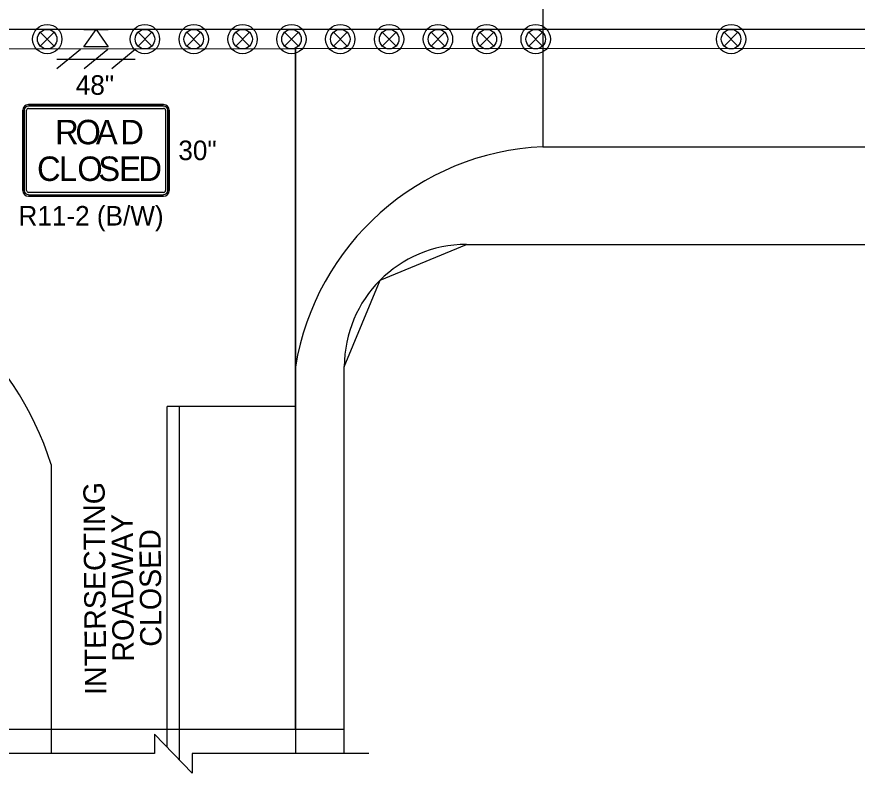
# Model space of a CAD drawing. Extents: x 99958 to 100176, y 99935 to 100011.
# Drawn here: x 100151.034 to 100153.787, y 100002.342 to 100004.818 of the extents above; entities that cross this region are included whole.
import ezdxf

# ---------------------------------------------------------------- set-up
doc = ezdxf.new("R2010")
doc.units = 0
for name, color, linetype in [('RD_ED_ShoulderPavedEdge', 7, 'Continuous'), ('RD_MK_LineDblYellowCenter', 7, 'Continuous'), ('RD_MK_LineEdgeWhite', 7, 'Continuous'), ('RD_MK_LineEdgeYellow', 7, 'Continuous'), ('RD_MK_LineLane', 7, 'Continuous'), ('RD_MK_LineStop', 7, 'Continuous'), ('SH_DE_DetailBody1Text', 7, 'Continuous'), ('TR_SN_ConstructionSigns', 7, 'Continuous'), ('TR_WZ_BarricadeType3', 7, 'Continuous'), ('TR_WZ_PortableSignMountBlk-Wht', 7, 'Continuous'), ('TR_WZ_TrafficSafetyDrum', 7, 'Continuous'), ('TR_WZ_WorkZoneDetails', 7, 'Continuous')]:
    doc.layers.add(name, color=color, linetype=linetype)

msp = doc.modelspace()

# ---------------------------------------------------------------- linework, layer by layer
at = {"layer": 'RD_ED_ShoulderPavedEdge'}
msp.add_line((100152.5069, 100004.0724), (100155.43, 100004.0724), dxfattribs=at)
msp.add_lwpolyline([(100152.1069, 100002.4059), (100152.1069, 100003.6724)], dxfattribs=at)
msp.add_arc((100152.5069, 100003.6724), 0.4, 90, 180, dxfattribs=at)
at = {"layer": 'RD_MK_LineDblYellowCenter'}
for p, q in [((100151.5269, 100002.4266), (100151.5269, 100003.5425)), ((100151.5669, 100002.3852), (100151.5669, 100003.5425))]:
    msp.add_line(p, q, dxfattribs=at)
at = {"layer": 'RD_MK_LineEdgeWhite'}
for p, q in [((100151.9469, 100003.6724), (100151.9469, 100002.4059)), ((100151.1469, 100003.3524), (100151.1469, 100002.4059))]:
    msp.add_line(p, q, dxfattribs=at)
for centre, radius, start, end in [((100152.7969, 100003.5319), 0.8615, 92.6555, 170.6116), ((100150.132, 100003.0262), 1.0661, 17.8172, 78.9158)]:
    msp.add_arc(centre, radius, start, end, dxfattribs=at)
at = {"layer": 'RD_MK_LineEdgeYellow'}
msp.add_line((100152.7569, 100004.3924), (100155.43, 100004.3924), dxfattribs=at)
at = {"layer": 'RD_MK_LineLane'}
msp.add_lwpolyline([(100155.43, 100004.7764), (100148.195, 100004.7764)], dxfattribs=at)
at = {"layer": 'RD_MK_LineStop'}
msp.add_line((100151.9469, 100003.5425), (100151.5269, 100003.5425), dxfattribs=at)
at = {"layer": 'TR_SN_ConstructionSigns'}
for p, q in [((100151.0726, 100004.5304), (100151.5151, 100004.5304)), ((100151.5151, 100004.5304), (100151.0726, 100004.5304)), ((100151.5151, 100004.5304), (100151.0726, 100004.5304)), ((100151.5151, 100004.5254), (100151.0726, 100004.5254)), ((100151.0726, 100004.5179), (100151.5151, 100004.5179)), ((100151.0538, 100004.2492), (100151.0538, 100004.5117)), ((100151.0538, 100004.5117), (100151.0538, 100004.2492)), ((100151.0538, 100004.5117), (100151.0538, 100004.2492)), ((100151.0588, 100004.5117), (100151.0588, 100004.2492)), ((100151.0663, 100004.2492), (100151.0663, 100004.5117)), ((100151.5213, 100004.5117), (100151.5213, 100004.2492)), ((100151.5288, 100004.2492), (100151.5288, 100004.5117)), ((100151.5338, 100004.5117), (100151.5338, 100004.2492)), ((100151.5338, 100004.2492), (100151.5338, 100004.5117)), ((100151.5338, 100004.2492), (100151.5338, 100004.5117)), ((100151.5151, 100004.2429), (100151.0726, 100004.2429)), ((100151.0726, 100004.2354), (100151.5151, 100004.2354)), ((100151.5151, 100004.2304), (100151.0726, 100004.2304)), ((100151.0726, 100004.2304), (100151.5151, 100004.2304)), ((100151.0726, 100004.2304), (100151.5151, 100004.2304))]:
    msp.add_line(p, q, dxfattribs=at)
for centre, radius, start, end in [((100151.0726, 100004.5117), 0.0187, 90, 180), ((100151.0726, 100004.5117), 0.0187, 90, 180), ((100151.0726, 100004.5117), 0.0187, 90, 180), ((100151.0726, 100004.5117), 0.0137, 90, 180), ((100151.0726, 100004.5117), 0.00625, 90, 180), ((100151.5151, 100004.5117), 0.0187, 0, 90), ((100151.5151, 100004.5117), 0.0187, 0, 90), ((100151.5151, 100004.5117), 0.0187, 0, 90), ((100151.5151, 100004.5117), 0.0137, 0, 90), ((100151.5151, 100004.5117), 0.00625, 0, 90), ((100151.0726, 100004.2492), 0.0187, 180, 270), ((100151.0726, 100004.2492), 0.0187, 180, 270), ((100151.0726, 100004.2492), 0.0187, 180, 270), ((100151.0726, 100004.2492), 0.0137, 180, 270), ((100151.0726, 100004.2492), 0.00625, 180, 270), ((100151.5151, 100004.2492), 0.0137, 270, 0), ((100151.5151, 100004.2492), 0.00625, 270, 0), ((100151.5151, 100004.2492), 0.0187, 270, 0), ((100151.5151, 100004.2492), 0.0187, 270, 0), ((100151.5151, 100004.2492), 0.0187, 270, 0)]:
    msp.add_arc(centre, radius, start, end, dxfattribs=at)
at = {"layer": 'TR_WZ_BarricadeType3'}
for p, q in [((100151.2427, 100004.711), (100151.1656, 100004.647)), ((100151.3325, 100004.711), (100151.2553, 100004.647)), ((100151.4223, 100004.711), (100151.3451, 100004.647)), ((100151.1659, 100004.679), (100151.4219, 100004.679))]:
    msp.add_line(p, q, dxfattribs=at)
at = {"layer": 'TR_WZ_PortableSignMountBlk-Wht'}
msp.add_line((100151.2539, 100004.7764), (100151.3339, 100004.7764), dxfattribs=at)
msp.add_lwpolyline([(100151.2938, 100004.7764), (100151.3339, 100004.719), (100151.2539, 100004.719)], close=True, dxfattribs=at)
at = {"layer": 'TR_WZ_TrafficSafetyDrum'}
for p, q in [((100151.1113, 100004.7671), (100151.1565, 100004.7218)), ((100151.1565, 100004.7671), (100151.1113, 100004.7218)), ((100151.4313, 100004.7671), (100151.4765, 100004.7218)), ((100151.4765, 100004.7671), (100151.4313, 100004.7218)), ((100151.5913, 100004.7671), (100151.6365, 100004.7218)), ((100151.6365, 100004.7671), (100151.5913, 100004.7218)), ((100151.7513, 100004.7671), (100151.7965, 100004.7218)), ((100151.7965, 100004.7671), (100151.7513, 100004.7218)), ((100151.9113, 100004.7671), (100151.9565, 100004.7218)), ((100151.9565, 100004.7671), (100151.9113, 100004.7218)), ((100152.0713, 100004.7671), (100152.1165, 100004.7218)), ((100152.1165, 100004.7671), (100152.0713, 100004.7218)), ((100152.2313, 100004.7671), (100152.2765, 100004.7218)), ((100152.2765, 100004.7671), (100152.2313, 100004.7218)), ((100152.3913, 100004.7671), (100152.4365, 100004.7218)), ((100152.4365, 100004.7671), (100152.3913, 100004.7218)), ((100152.5513, 100004.7671), (100152.5965, 100004.7218)), ((100152.5965, 100004.7671), (100152.5513, 100004.7218)), ((100152.7113, 100004.7671), (100152.7565, 100004.7218)), ((100152.7565, 100004.7671), (100152.7113, 100004.7218)), ((100153.3513, 100004.7671), (100153.3965, 100004.7218)), ((100153.3965, 100004.7671), (100153.3513, 100004.7218))]:
    msp.add_line(p, q, dxfattribs=at)
for centre, radius in [((100151.1339, 100004.7445), 0.048), ((100151.1339, 100004.7445), 0.048), ((100151.4539, 100004.7445), 0.048), ((100151.4539, 100004.7445), 0.048), ((100151.6139, 100004.7445), 0.048), ((100151.6139, 100004.7445), 0.048), ((100151.7739, 100004.7445), 0.048), ((100151.7739, 100004.7445), 0.048), ((100151.9339, 100004.7445), 0.048), ((100151.9339, 100004.7445), 0.048), ((100152.0939, 100004.7445), 0.048), ((100152.0939, 100004.7445), 0.048), ((100152.2539, 100004.7445), 0.048), ((100152.2539, 100004.7445), 0.048), ((100152.4139, 100004.7445), 0.048), ((100152.4139, 100004.7445), 0.048), ((100152.5739, 100004.7445), 0.048), ((100152.5739, 100004.7445), 0.048), ((100152.7339, 100004.7445), 0.048), ((100152.7339, 100004.7445), 0.048), ((100153.3739, 100004.7445), 0.048), ((100153.3739, 100004.7445), 0.048), ((100151.1339, 100004.7445), 0.032), ((100151.4539, 100004.7445), 0.032), ((100151.6139, 100004.7445), 0.032), ((100151.7739, 100004.7445), 0.032), ((100151.9339, 100004.7445), 0.032), ((100152.0939, 100004.7445), 0.032), ((100152.2539, 100004.7445), 0.032), ((100152.4139, 100004.7445), 0.032), ((100152.5739, 100004.7445), 0.032), ((100152.7339, 100004.7445), 0.032), ((100153.3739, 100004.7445), 0.032)]:
    msp.add_circle(centre, radius, dxfattribs=at)
at = {"layer": 'TR_WZ_WorkZoneDetails'}
msp.add_line((100152.7569, 100005.0037), (100152.7569, 100004.3924), dxfattribs=at)
for points in [[(100148.275, 100004.7114), (100148.275, 100004.0724), (100148.8369, 100004.0724), (100149.5869, 100003.9444), (100149.5869, 100003.9444), (100149.5869, 100003.9444), (100150.3369, 100003.9444), (100150.3369, 100003.9444), (100150.3369, 100003.9444), (100150.7436, 100003.7381), (100150.9869, 100003.3524), (100150.9869, 100002.4859), (100150.9869, 100002.4859), (100151.9469, 100002.4859), (100151.9469, 100004.7125)], [(100151.9469, 100004.7125), (100151.9469, 100004.0735), (100151.9469, 100002.4859), (100152.1069, 100002.4859), (100152.1069, 100002.4859), (100152.1069, 100002.4859), (100152.1069, 100003.6724), (100152.1069, 100003.6724), (100152.1069, 100003.6724), (100152.2241, 100003.9553), (100152.5069, 100004.0724), (100153.9685, 100004.0724), (100153.9685, 100004.0724), (100155.35, 100004.0724), (100155.35, 100004.7134)]]:
    msp.add_lwpolyline(points, close=True, dxfattribs=at)
msp.add_lwpolyline([(100152.1869, 100002.4059), (100151.6089, 100002.4059), (100151.6089, 100002.3419), (100151.485, 100002.4699), (100151.485, 100002.4059), (100150.9069, 100002.4059)], dxfattribs=at)

# ---------------------------------------------------------------- texts
at = {"layer": 'SH_DE_DetailBody1Text'}
for s, p in [('INTERSECTING', (100151.3276, 100002.5982)), ('ROADWAY', (100151.4178, 100002.7072)), ('CLOSED', (100151.5085, 100002.7561))]:
    msp.add_text(s, height=0.07, rotation=90.4626, dxfattribs=at).set_placement(p)
at = {"layer": 'TR_SN_ConstructionSigns'}
for s, p in [('48"', (100151.2274, 100004.5624)), ('30"', (100151.5634, 100004.3485)), ('R11-2 (B/W)', (100151.0397, 100004.1344))]:
    msp.add_text(s, height=0.064, rotation=360, dxfattribs=at).set_placement(p)
for s, p in [('R', (100151.1598, 100004.4004)), ('O', (100151.2262, 100004.4004)), ('A', (100151.2934, 100004.4004)), ('D', (100151.3734, 100004.4004)), ('C', (100151.1006, 100004.2804)), ('L', (100151.1726, 100004.2804)), ('O', (100151.2326, 100004.2804)), ('S', (100151.3014, 100004.2804)), ('E', (100151.3694, 100004.2804)), ('D', (100151.4326, 100004.2804))]:
    msp.add_text(s, height=0.08, dxfattribs=at).set_placement(p)

doc.saveas('drawing.dxf')
